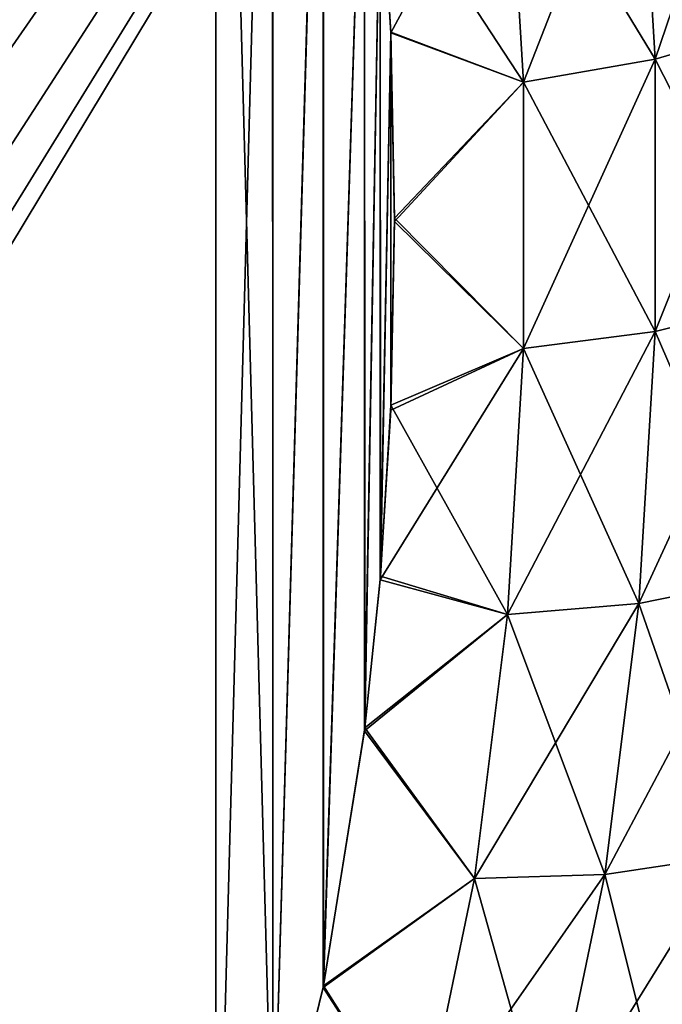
# Model space of a CAD drawing. Header units: millimetres. Extents: x -168 to 168, y -6 to 84.
# Tile 252 of 288: x 166.04 to 166.983, y 52.186 to 53.631. Entities that reach past the tile are written whole.
import ezdxf

# ---------------------------------------------------------------- set-up
doc = ezdxf.new("R2010")
doc.units = ezdxf.units.MM
doc.header["$LTSCALE"] = 65.185185
for name, color, linetype in [('651', 7, 'CONTINUOUS'), ('657', 7, 'CONTINUOUS'), ('658', 7, 'CONTINUOUS'), ('666', 7, 'CONTINUOUS'), ('667', 7, 'CONTINUOUS'), ('753', 7, 'CONTINUOUS'), ('759', 7, 'CONTINUOUS'), ('760', 7, 'CONTINUOUS'), ('768', 7, 'CONTINUOUS'), ('769', 7, 'CONTINUOUS')]:
    doc.layers.add(name, color=color, linetype=linetype)

msp = doc.modelspace()

# ---------------------------------------------------------------- linework, layer by layer
at = {"layer": '651', "linetype": 'Continuous'}
for points in [[(166, 53.2563, 104.8319), (166, 53.2563, 105.1681), (167.3519, 55.5, 105), (166, 53.2563, 104.8319)], [(166, 53.2563, 105.1681), (166, 53.3064, 105.5007), (167.3519, 55.5, 105), (166, 53.2563, 105.1681)], [(166, 53.3064, 105.5007), (166, 53.4055, 105.822), (167.3519, 55.5, 105), (166, 53.3064, 105.5007)], [(166, 53.4055, 105.822), (166, 53.5514, 106.125), (167.3519, 55.5, 105), (166, 53.4055, 105.822)], [(166, 53.5514, 106.125), (166, 53.7409, 106.4029), (167.3519, 55.5, 105), (166, 53.5514, 106.125)], [(166, 53.3064, 104.4993), (166, 53.2563, 104.8319), (167.3519, 55.5, 105), (166, 53.3064, 104.4993)], [(166, 53.7409, 103.5971), (166, 53.5514, 103.875), (167.3519, 55.5, 105), (166, 53.7409, 103.5971)], [(166, 53.5514, 103.875), (166, 53.4055, 104.178), (167.3519, 55.5, 105), (166, 53.5514, 103.875)], [(166, 53.4055, 104.178), (166, 53.3064, 104.4993), (167.3519, 55.5, 105), (166, 53.4055, 104.178)]]:
    msp.add_3dface(points, dxfattribs=at)
at = {"layer": '657', "linetype": 'Continuous'}
for points in [[(167.1538, 53.6267, 101.2845), (166.9488, 53.9727, 100.9709), (167.1293, 54.0344, 101.0491), (167.1538, 53.6267, 101.2845)], [(166.9728, 53.5734, 101.2014), (166.7562, 53.9303, 100.9278), (166.9488, 53.9727, 100.9709), (166.9728, 53.5734, 101.2014)], [(166.9728, 53.5734, 101.2014), (166.9488, 53.9727, 100.9709), (167.1538, 53.6267, 101.2845), (166.9728, 53.5734, 101.2014)], [(166.7562, 53.9303, 100.9278), (166.7796, 53.5398, 101.1532), (166.569, 53.8612, 100.9462), (166.7562, 53.9303, 100.9278)], [(166.7796, 53.5398, 101.1532), (166.7562, 53.9303, 100.9278), (166.9728, 53.5734, 101.2014), (166.7796, 53.5398, 101.1532)], [(166.569, 53.8612, 100.9462), (166.7796, 53.5398, 101.1532), (166.5846, 53.6132, 101.0893), (166.569, 53.8612, 100.9462)], [(167.1538, 53.2189, 101.52), (166.9728, 53.5734, 101.2014), (167.1538, 53.6267, 101.2845), (167.1538, 53.2189, 101.52)], [(166.5846, 53.6132, 101.0893), (166.7796, 53.5398, 101.1532), (166.5903, 53.34, 101.2471), (166.5846, 53.6132, 101.0893)], [(166.9728, 53.1736, 101.4322), (166.7796, 53.5398, 101.1532), (166.9728, 53.5734, 101.2014), (166.9728, 53.1736, 101.4322)], [(166.9728, 53.1736, 101.4322), (166.9728, 53.5734, 101.2014), (167.1538, 53.2189, 101.52), (166.9728, 53.1736, 101.4322)], [(166.7796, 53.5398, 101.1532), (166.7796, 53.1486, 101.3791), (166.5903, 53.34, 101.2471), (166.7796, 53.5398, 101.1532)], [(166.7796, 53.1486, 101.3791), (166.7796, 53.5398, 101.1532), (166.9728, 53.1736, 101.4322), (166.7796, 53.1486, 101.3791)], [(166.5903, 53.34, 101.2471), (166.7796, 53.1486, 101.3791), (166.5849, 53.0655, 101.4056), (166.5903, 53.34, 101.2471)], [(167.1293, 52.8112, 101.7553), (166.9728, 53.1736, 101.4322), (167.1538, 53.2189, 101.52), (167.1293, 52.8112, 101.7553)], [(166.9488, 52.7743, 101.6628), (166.7796, 53.1486, 101.3791), (166.9728, 53.1736, 101.4322), (166.9488, 52.7743, 101.6628)], [(166.9488, 52.7743, 101.6628), (166.9728, 53.1736, 101.4322), (167.1293, 52.8112, 101.7553), (166.9488, 52.7743, 101.6628)], [(166.7796, 53.1486, 101.3791), (166.7562, 52.7582, 101.6045), (166.5849, 53.0655, 101.4056), (166.7796, 53.1486, 101.3791)], [(166.7562, 52.7582, 101.6045), (166.7796, 53.1486, 101.3791), (166.9488, 52.7743, 101.6628), (166.7562, 52.7582, 101.6045)], [(166.5849, 53.0655, 101.4056), (166.7562, 52.7582, 101.6045), (166.5695, 52.8147, 101.5504), (166.5849, 53.0655, 101.4056)], [(166.5695, 52.8147, 101.5504), (166.7562, 52.7582, 101.6045), (166.5468, 52.592, 101.679), (166.5695, 52.8147, 101.5504)], [(167.078, 52.4038, 101.9905), (166.9488, 52.7743, 101.6628), (167.1293, 52.8112, 101.7553), (167.078, 52.4038, 101.9905)], [(166.8987, 52.3765, 101.8925), (166.7562, 52.7582, 101.6045), (166.9488, 52.7743, 101.6628), (166.8987, 52.3765, 101.8925)], [(166.8987, 52.3765, 101.8925), (166.9488, 52.7743, 101.6628), (167.078, 52.4038, 101.9905), (166.8987, 52.3765, 101.8925)], [(166.7562, 52.7582, 101.6045), (166.7074, 52.3706, 101.8283), (166.5468, 52.592, 101.679), (166.7562, 52.7582, 101.6045)], [(166.7074, 52.3706, 101.8283), (166.7562, 52.7582, 101.6045), (166.8987, 52.3765, 101.8925), (166.7074, 52.3706, 101.8283)], [(166.5468, 52.592, 101.679), (166.7074, 52.3706, 101.8283), (166.4861, 52.2132, 101.8976), (166.5468, 52.592, 101.679)], [(166.9936, 51.9972, 102.2253), (166.8987, 52.3765, 101.8925), (167.078, 52.4038, 101.9905), (166.9936, 51.9972, 102.2253)], [(166.7074, 52.3706, 101.8283), (166.6283, 51.9891, 102.0485), (166.4861, 52.2132, 101.8976), (166.7074, 52.3706, 101.8283)], [(166.6283, 51.9891, 102.0485), (166.7074, 52.3706, 101.8283), (166.8169, 51.982, 102.1202), (166.6283, 51.9891, 102.0485)], [(166.8169, 51.982, 102.1202), (166.7074, 52.3706, 101.8283), (166.8987, 52.3765, 101.8925), (166.8169, 51.982, 102.1202)], [(166.8169, 51.982, 102.1202), (166.8987, 52.3765, 101.8925), (166.9936, 51.9972, 102.2253), (166.8169, 51.982, 102.1202)], [(166.4861, 52.2132, 101.8976), (166.6283, 51.9891, 102.0485), (166.4117, 51.9097, 102.0728), (166.4861, 52.2132, 101.8976)]]:
    msp.add_3dface(points, dxfattribs=at)
at = {"layer": '658', "linetype": 'Continuous'}
for points in [[(162, 51.6699, 102.2113), (162, 55, 100.2887), (166.3281, 55, 100.2887), (162, 51.6699, 102.2113)], [(166.3281, 51.6699, 102.2113), (162, 51.6699, 102.2113), (166.3281, 55, 100.2887), (166.3281, 51.6699, 102.2113)], [(166.3281, 51.6699, 102.2113), (166.3281, 55, 100.2887), (166.4118, 54.7599, 100.4273), (166.3281, 51.6699, 102.2113)], [(166.3281, 51.6699, 102.2113), (166.4118, 54.7599, 100.4273), (166.4117, 51.9097, 102.0728), (166.3281, 51.6699, 102.2113)], [(166.4118, 54.7599, 100.4273), (166.4859, 54.4575, 100.6019), (166.4117, 51.9097, 102.0728), (166.4118, 54.7599, 100.4273)], [(166.4859, 54.4575, 100.6019), (166.4861, 52.2132, 101.8976), (166.4117, 51.9097, 102.0728), (166.4859, 54.4575, 100.6019)], [(166.4859, 54.4575, 100.6019), (166.5463, 54.0818, 100.8188), (166.4861, 52.2132, 101.8976), (166.4859, 54.4575, 100.6019)], [(166.5463, 54.0818, 100.8188), (166.5468, 52.592, 101.679), (166.4861, 52.2132, 101.8976), (166.5463, 54.0818, 100.8188)], [(166.5463, 54.0818, 100.8188), (166.569, 53.8612, 100.9462), (166.5468, 52.592, 101.679), (166.5463, 54.0818, 100.8188)], [(166.569, 53.8612, 100.9462), (166.5695, 52.8147, 101.5504), (166.5468, 52.592, 101.679), (166.569, 53.8612, 100.9462)], [(166.569, 53.8612, 100.9462), (166.5846, 53.6132, 101.0893), (166.5695, 52.8147, 101.5504), (166.569, 53.8612, 100.9462)], [(166.5846, 53.6132, 101.0893), (166.5849, 53.0655, 101.4056), (166.5695, 52.8147, 101.5504), (166.5846, 53.6132, 101.0893)], [(166.5846, 53.6132, 101.0893), (166.5903, 53.34, 101.2471), (166.5849, 53.0655, 101.4056), (166.5846, 53.6132, 101.0893)]]:
    msp.add_3dface(points, dxfattribs=at)
at = {"layer": '666', "linetype": 'Continuous'}
for points in [[(162, 55, 109.7113), (162, 51.6699, 107.7887), (166.3281, 51.6699, 107.7887), (162, 55, 109.7113)], [(162, 55, 109.7113), (166.3281, 51.6699, 107.7887), (166.3281, 55, 109.7113), (162, 55, 109.7113)], [(166.4113, 54.7615, 109.5736), (166.3281, 55, 109.7113), (166.4114, 51.9087, 107.9265), (166.4113, 54.7615, 109.5736)], [(166.3281, 55, 109.7113), (166.3281, 51.6699, 107.7887), (166.4114, 51.9087, 107.9265), (166.3281, 55, 109.7113)], [(166.4854, 54.46, 109.3996), (166.4113, 54.7615, 109.5736), (166.4114, 51.9087, 107.9265), (166.4854, 54.46, 109.3996)], [(166.4856, 52.2107, 108.1009), (166.4854, 54.46, 109.3996), (166.4114, 51.9087, 107.9265), (166.4856, 52.2107, 108.1009)], [(166.5461, 54.0835, 109.1822), (166.4854, 54.46, 109.3996), (166.4856, 52.2107, 108.1009), (166.5461, 54.0835, 109.1822)], [(166.5462, 52.5875, 108.3184), (166.5461, 54.0835, 109.1822), (166.4856, 52.2107, 108.1009), (166.5462, 52.5875, 108.3184)], [(166.5689, 53.8617, 109.0541), (166.5461, 54.0835, 109.1822), (166.5462, 52.5875, 108.3184), (166.5689, 53.8617, 109.0541)], [(166.569, 52.8091, 108.4464), (166.5689, 53.8617, 109.0541), (166.5462, 52.5875, 108.3184), (166.569, 52.8091, 108.4464)], [(166.5846, 53.6122, 108.9101), (166.5689, 53.8617, 109.0541), (166.569, 52.8091, 108.4464), (166.5846, 53.6122, 108.9101)], [(166.5847, 53.0582, 108.5902), (166.5846, 53.6122, 108.9101), (166.569, 52.8091, 108.4464), (166.5847, 53.0582, 108.5902)], [(166.5902, 53.3351, 108.7501), (166.5846, 53.6122, 108.9101), (166.5847, 53.0582, 108.5902), (166.5902, 53.3351, 108.7501)]]:
    msp.add_3dface(points, dxfattribs=at)
at = {"layer": '667', "linetype": 'Continuous'}
for points in [[(166.9488, 53.9727, 109.0291), (166.9728, 53.5734, 108.7986), (167.1294, 54.0344, 108.9509), (166.9488, 53.9727, 109.0291)], [(167.1294, 54.0344, 108.9509), (166.9728, 53.5734, 108.7986), (167.1538, 53.6267, 108.7155), (167.1294, 54.0344, 108.9509)], [(166.7562, 53.9303, 109.0722), (166.7796, 53.5398, 108.8468), (166.9488, 53.9727, 109.0291), (166.7562, 53.9303, 109.0722)], [(166.9488, 53.9727, 109.0291), (166.7796, 53.5398, 108.8468), (166.9728, 53.5734, 108.7986), (166.9488, 53.9727, 109.0291)], [(166.5689, 53.8617, 109.0541), (166.5846, 53.6122, 108.9101), (166.7562, 53.9303, 109.0722), (166.5689, 53.8617, 109.0541)], [(166.7562, 53.9303, 109.0722), (166.5846, 53.6122, 108.9101), (166.7796, 53.5398, 108.8468), (166.7562, 53.9303, 109.0722)], [(167.1538, 53.6267, 108.7155), (166.9728, 53.1736, 108.5678), (167.1538, 53.2189, 108.48), (167.1538, 53.6267, 108.7155)], [(166.9728, 53.5734, 108.7986), (166.9728, 53.1736, 108.5678), (167.1538, 53.6267, 108.7155), (166.9728, 53.5734, 108.7986)], [(166.5846, 53.6122, 108.9101), (166.5902, 53.3351, 108.7501), (166.7796, 53.5398, 108.8468), (166.5846, 53.6122, 108.9101)], [(166.7796, 53.5398, 108.8468), (166.7796, 53.1486, 108.6209), (166.9728, 53.5734, 108.7986), (166.7796, 53.5398, 108.8468)], [(166.9728, 53.5734, 108.7986), (166.7796, 53.1486, 108.6209), (166.9728, 53.1736, 108.5678), (166.9728, 53.5734, 108.7986)], [(166.7796, 53.5398, 108.8468), (166.5902, 53.3351, 108.7501), (166.7796, 53.1486, 108.6209), (166.7796, 53.5398, 108.8468)], [(166.5902, 53.3351, 108.7501), (166.5847, 53.0582, 108.5902), (166.7796, 53.1486, 108.6209), (166.5902, 53.3351, 108.7501)], [(167.1538, 53.2189, 108.48), (166.9488, 52.7743, 108.3372), (167.1294, 52.8112, 108.2446), (167.1538, 53.2189, 108.48)], [(166.9728, 53.1736, 108.5678), (166.9488, 52.7743, 108.3372), (167.1538, 53.2189, 108.48), (166.9728, 53.1736, 108.5678)], [(166.9728, 53.1736, 108.5678), (166.7562, 52.7582, 108.3955), (166.9488, 52.7743, 108.3372), (166.9728, 53.1736, 108.5678)], [(166.7796, 53.1486, 108.6209), (166.7562, 52.7582, 108.3955), (166.9728, 53.1736, 108.5678), (166.7796, 53.1486, 108.6209)], [(166.7796, 53.1486, 108.6209), (166.569, 52.8091, 108.4464), (166.7562, 52.7582, 108.3955), (166.7796, 53.1486, 108.6209)], [(166.5847, 53.0582, 108.5902), (166.569, 52.8091, 108.4464), (166.7796, 53.1486, 108.6209), (166.5847, 53.0582, 108.5902)], [(166.569, 52.8091, 108.4464), (166.5462, 52.5875, 108.3184), (166.7562, 52.7582, 108.3955), (166.569, 52.8091, 108.4464)], [(167.1294, 52.8112, 108.2446), (166.8987, 52.3765, 108.1075), (167.078, 52.4038, 108.0094), (167.1294, 52.8112, 108.2446)], [(166.9488, 52.7743, 108.3372), (166.8987, 52.3765, 108.1075), (167.1294, 52.8112, 108.2446), (166.9488, 52.7743, 108.3372)], [(166.7562, 52.7582, 108.3955), (166.7074, 52.3706, 108.1717), (166.9488, 52.7743, 108.3372), (166.7562, 52.7582, 108.3955)], [(166.9488, 52.7743, 108.3372), (166.7074, 52.3706, 108.1717), (166.8987, 52.3765, 108.1075), (166.9488, 52.7743, 108.3372)], [(166.7562, 52.7582, 108.3955), (166.5462, 52.5875, 108.3184), (166.7074, 52.3706, 108.1717), (166.7562, 52.7582, 108.3955)], [(166.5462, 52.5875, 108.3184), (166.4856, 52.2107, 108.1009), (166.7074, 52.3706, 108.1717), (166.5462, 52.5875, 108.3184)], [(167.078, 52.4038, 108.0094), (166.8169, 51.982, 107.8798), (166.9937, 51.9972, 107.7746), (167.078, 52.4038, 108.0094)], [(166.8987, 52.3765, 108.1075), (166.8169, 51.982, 107.8798), (167.078, 52.4038, 108.0094), (166.8987, 52.3765, 108.1075)], [(166.7074, 52.3706, 108.1717), (166.4856, 52.2107, 108.1009), (166.6283, 51.9891, 107.9515), (166.7074, 52.3706, 108.1717)], [(166.7074, 52.3706, 108.1717), (166.6283, 51.9891, 107.9515), (166.8987, 52.3765, 108.1075), (166.7074, 52.3706, 108.1717)], [(166.8987, 52.3765, 108.1075), (166.6283, 51.9891, 107.9515), (166.8169, 51.982, 107.8798), (166.8987, 52.3765, 108.1075)], [(166.4856, 52.2107, 108.1009), (166.4114, 51.9087, 107.9265), (166.6283, 51.9891, 107.9515), (166.4856, 52.2107, 108.1009)]]:
    msp.add_3dface(points, dxfattribs=at)
at = {"layer": '753', "linetype": 'Continuous'}
for points in [[(166, 53.2563, -105.1681), (166, 53.2563, -104.8319), (167.3519, 55.5, -105), (166, 53.2563, -105.1681)], [(166, 53.2563, -104.8319), (166, 53.3064, -104.4993), (167.3519, 55.5, -105), (166, 53.2563, -104.8319)], [(166, 53.3064, -104.4993), (166, 53.4055, -104.178), (167.3519, 55.5, -105), (166, 53.3064, -104.4993)], [(166, 53.4055, -104.178), (166, 53.5514, -103.875), (167.3519, 55.5, -105), (166, 53.4055, -104.178)], [(166, 53.5514, -103.875), (166, 53.7409, -103.5971), (167.3519, 55.5, -105), (166, 53.5514, -103.875)], [(166, 53.3064, -105.5007), (166, 53.2563, -105.1681), (167.3519, 55.5, -105), (166, 53.3064, -105.5007)], [(166, 53.7409, -106.4029), (166, 53.5514, -106.125), (167.3519, 55.5, -105), (166, 53.7409, -106.4029)], [(166, 53.5514, -106.125), (166, 53.4055, -105.822), (167.3519, 55.5, -105), (166, 53.5514, -106.125)], [(166, 53.4055, -105.822), (166, 53.3064, -105.5007), (167.3519, 55.5, -105), (166, 53.4055, -105.822)]]:
    msp.add_3dface(points, dxfattribs=at)
at = {"layer": '759', "linetype": 'Continuous'}
for points in [[(167.1538, 53.6267, -108.7155), (166.9488, 53.9727, -109.0291), (167.1293, 54.0344, -108.9509), (167.1538, 53.6267, -108.7155)], [(166.9728, 53.5734, -108.7986), (166.7562, 53.9303, -109.0722), (166.9488, 53.9727, -109.0291), (166.9728, 53.5734, -108.7986)], [(166.9728, 53.5734, -108.7986), (166.9488, 53.9727, -109.0291), (167.1538, 53.6267, -108.7155), (166.9728, 53.5734, -108.7986)], [(166.7562, 53.9303, -109.0722), (166.7796, 53.5398, -108.8468), (166.569, 53.8612, -109.0538), (166.7562, 53.9303, -109.0722)], [(166.7796, 53.5398, -108.8468), (166.7562, 53.9303, -109.0722), (166.9728, 53.5734, -108.7986), (166.7796, 53.5398, -108.8468)], [(166.569, 53.8612, -109.0538), (166.7796, 53.5398, -108.8468), (166.5846, 53.6132, -108.9107), (166.569, 53.8612, -109.0538)], [(167.1538, 53.2189, -108.48), (166.9728, 53.5734, -108.7986), (167.1538, 53.6267, -108.7155), (167.1538, 53.2189, -108.48)], [(166.5846, 53.6132, -108.9107), (166.7796, 53.5398, -108.8468), (166.5903, 53.34, -108.7529), (166.5846, 53.6132, -108.9107)], [(166.9728, 53.1736, -108.5678), (166.7796, 53.5398, -108.8468), (166.9728, 53.5734, -108.7986), (166.9728, 53.1736, -108.5678)], [(166.9728, 53.1736, -108.5678), (166.9728, 53.5734, -108.7986), (167.1538, 53.2189, -108.48), (166.9728, 53.1736, -108.5678)], [(166.7796, 53.5398, -108.8468), (166.7796, 53.1486, -108.6209), (166.5903, 53.34, -108.7529), (166.7796, 53.5398, -108.8468)], [(166.7796, 53.1486, -108.6209), (166.7796, 53.5398, -108.8468), (166.9728, 53.1736, -108.5678), (166.7796, 53.1486, -108.6209)], [(166.5903, 53.34, -108.7529), (166.7796, 53.1486, -108.6209), (166.5849, 53.0655, -108.5944), (166.5903, 53.34, -108.7529)], [(167.1293, 52.8112, -108.2447), (166.9728, 53.1736, -108.5678), (167.1538, 53.2189, -108.48), (167.1293, 52.8112, -108.2447)], [(166.9488, 52.7743, -108.3372), (166.7796, 53.1486, -108.6209), (166.9728, 53.1736, -108.5678), (166.9488, 52.7743, -108.3372)], [(166.9488, 52.7743, -108.3372), (166.9728, 53.1736, -108.5678), (167.1293, 52.8112, -108.2447), (166.9488, 52.7743, -108.3372)], [(166.7796, 53.1486, -108.6209), (166.7562, 52.7582, -108.3955), (166.5849, 53.0655, -108.5944), (166.7796, 53.1486, -108.6209)], [(166.7562, 52.7582, -108.3955), (166.7796, 53.1486, -108.6209), (166.9488, 52.7743, -108.3372), (166.7562, 52.7582, -108.3955)], [(166.5849, 53.0655, -108.5944), (166.7562, 52.7582, -108.3955), (166.5695, 52.8147, -108.4496), (166.5849, 53.0655, -108.5944)], [(166.5695, 52.8147, -108.4496), (166.7562, 52.7582, -108.3955), (166.5468, 52.592, -108.321), (166.5695, 52.8147, -108.4496)], [(167.078, 52.4038, -108.0095), (166.9488, 52.7743, -108.3372), (167.1293, 52.8112, -108.2447), (167.078, 52.4038, -108.0095)], [(166.8987, 52.3765, -108.1075), (166.7562, 52.7582, -108.3955), (166.9488, 52.7743, -108.3372), (166.8987, 52.3765, -108.1075)], [(166.8987, 52.3765, -108.1075), (166.9488, 52.7743, -108.3372), (167.078, 52.4038, -108.0095), (166.8987, 52.3765, -108.1075)], [(166.7562, 52.7582, -108.3955), (166.7074, 52.3706, -108.1717), (166.5468, 52.592, -108.321), (166.7562, 52.7582, -108.3955)], [(166.7074, 52.3706, -108.1717), (166.7562, 52.7582, -108.3955), (166.8987, 52.3765, -108.1075), (166.7074, 52.3706, -108.1717)], [(166.5468, 52.592, -108.321), (166.7074, 52.3706, -108.1717), (166.4861, 52.2132, -108.1024), (166.5468, 52.592, -108.321)], [(166.9936, 51.9972, -107.7747), (166.8987, 52.3765, -108.1075), (167.078, 52.4038, -108.0095), (166.9936, 51.9972, -107.7747)], [(166.7074, 52.3706, -108.1717), (166.6283, 51.9891, -107.9515), (166.4861, 52.2132, -108.1024), (166.7074, 52.3706, -108.1717)], [(166.6283, 51.9891, -107.9515), (166.7074, 52.3706, -108.1717), (166.8169, 51.982, -107.8798), (166.6283, 51.9891, -107.9515)], [(166.8169, 51.982, -107.8798), (166.7074, 52.3706, -108.1717), (166.8987, 52.3765, -108.1075), (166.8169, 51.982, -107.8798)], [(166.8169, 51.982, -107.8798), (166.8987, 52.3765, -108.1075), (166.9936, 51.9972, -107.7747), (166.8169, 51.982, -107.8798)], [(166.4861, 52.2132, -108.1024), (166.6283, 51.9891, -107.9515), (166.4117, 51.9097, -107.9272), (166.4861, 52.2132, -108.1024)]]:
    msp.add_3dface(points, dxfattribs=at)
at = {"layer": '760', "linetype": 'Continuous'}
for points in [[(162, 51.6699, -107.7887), (162, 55, -109.7113), (166.3281, 55, -109.7113), (162, 51.6699, -107.7887)], [(166.3281, 51.6699, -107.7887), (162, 51.6699, -107.7887), (166.3281, 55, -109.7113), (166.3281, 51.6699, -107.7887)], [(166.3281, 51.6699, -107.7887), (166.3281, 55, -109.7113), (166.4118, 54.7599, -109.5727), (166.3281, 51.6699, -107.7887)], [(166.3281, 51.6699, -107.7887), (166.4118, 54.7599, -109.5727), (166.4117, 51.9097, -107.9272), (166.3281, 51.6699, -107.7887)], [(166.4118, 54.7599, -109.5727), (166.4859, 54.4575, -109.3981), (166.4117, 51.9097, -107.9272), (166.4118, 54.7599, -109.5727)], [(166.4859, 54.4575, -109.3981), (166.4861, 52.2132, -108.1024), (166.4117, 51.9097, -107.9272), (166.4859, 54.4575, -109.3981)], [(166.4859, 54.4575, -109.3981), (166.5463, 54.0818, -109.1812), (166.4861, 52.2132, -108.1024), (166.4859, 54.4575, -109.3981)], [(166.5463, 54.0818, -109.1812), (166.5468, 52.592, -108.321), (166.4861, 52.2132, -108.1024), (166.5463, 54.0818, -109.1812)], [(166.5463, 54.0818, -109.1812), (166.569, 53.8612, -109.0538), (166.5468, 52.592, -108.321), (166.5463, 54.0818, -109.1812)], [(166.569, 53.8612, -109.0538), (166.5695, 52.8147, -108.4496), (166.5468, 52.592, -108.321), (166.569, 53.8612, -109.0538)], [(166.569, 53.8612, -109.0538), (166.5846, 53.6132, -108.9107), (166.5695, 52.8147, -108.4496), (166.569, 53.8612, -109.0538)], [(166.5846, 53.6132, -108.9107), (166.5849, 53.0655, -108.5944), (166.5695, 52.8147, -108.4496), (166.5846, 53.6132, -108.9107)], [(166.5846, 53.6132, -108.9107), (166.5903, 53.34, -108.7529), (166.5849, 53.0655, -108.5944), (166.5846, 53.6132, -108.9107)]]:
    msp.add_3dface(points, dxfattribs=at)
at = {"layer": '768', "linetype": 'Continuous'}
for points in [[(162, 55, -100.2887), (162, 51.6699, -102.2113), (166.3281, 51.6699, -102.2113), (162, 55, -100.2887)], [(162, 55, -100.2887), (166.3281, 51.6699, -102.2113), (166.3281, 55, -100.2887), (162, 55, -100.2887)], [(166.4113, 54.7615, -100.4264), (166.3281, 55, -100.2887), (166.4114, 51.9087, -102.0735), (166.4113, 54.7615, -100.4264)], [(166.3281, 55, -100.2887), (166.3281, 51.6699, -102.2113), (166.4114, 51.9087, -102.0735), (166.3281, 55, -100.2887)], [(166.4854, 54.46, -100.6004), (166.4113, 54.7615, -100.4264), (166.4114, 51.9087, -102.0735), (166.4854, 54.46, -100.6004)], [(166.4856, 52.2107, -101.8991), (166.4854, 54.46, -100.6004), (166.4114, 51.9087, -102.0735), (166.4856, 52.2107, -101.8991)], [(166.5461, 54.0835, -100.8178), (166.4854, 54.46, -100.6004), (166.4856, 52.2107, -101.8991), (166.5461, 54.0835, -100.8178)], [(166.5462, 52.5875, -101.6816), (166.5461, 54.0835, -100.8178), (166.4856, 52.2107, -101.8991), (166.5462, 52.5875, -101.6816)], [(166.5689, 53.8617, -100.9459), (166.5461, 54.0835, -100.8178), (166.5462, 52.5875, -101.6816), (166.5689, 53.8617, -100.9459)], [(166.569, 52.8091, -101.5536), (166.5689, 53.8617, -100.9459), (166.5462, 52.5875, -101.6816), (166.569, 52.8091, -101.5536)], [(166.5846, 53.6122, -101.0899), (166.5689, 53.8617, -100.9459), (166.569, 52.8091, -101.5536), (166.5846, 53.6122, -101.0899)], [(166.5847, 53.0582, -101.4098), (166.5846, 53.6122, -101.0899), (166.569, 52.8091, -101.5536), (166.5847, 53.0582, -101.4098)], [(166.5902, 53.3351, -101.2499), (166.5846, 53.6122, -101.0899), (166.5847, 53.0582, -101.4098), (166.5902, 53.3351, -101.2499)]]:
    msp.add_3dface(points, dxfattribs=at)
at = {"layer": '769', "linetype": 'Continuous'}
for points in [[(166.9488, 53.9727, -100.9709), (166.9728, 53.5734, -101.2014), (167.1294, 54.0344, -101.0491), (166.9488, 53.9727, -100.9709)], [(167.1294, 54.0344, -101.0491), (166.9728, 53.5734, -101.2014), (167.1538, 53.6267, -101.2845), (167.1294, 54.0344, -101.0491)], [(166.7562, 53.9303, -100.9278), (166.7796, 53.5398, -101.1532), (166.9488, 53.9727, -100.9709), (166.7562, 53.9303, -100.9278)], [(166.9488, 53.9727, -100.9709), (166.7796, 53.5398, -101.1532), (166.9728, 53.5734, -101.2014), (166.9488, 53.9727, -100.9709)], [(166.5689, 53.8617, -100.9459), (166.5846, 53.6122, -101.0899), (166.7562, 53.9303, -100.9278), (166.5689, 53.8617, -100.9459)], [(166.7562, 53.9303, -100.9278), (166.5846, 53.6122, -101.0899), (166.7796, 53.5398, -101.1532), (166.7562, 53.9303, -100.9278)], [(167.1538, 53.6267, -101.2845), (166.9728, 53.1736, -101.4322), (167.1538, 53.2189, -101.52), (167.1538, 53.6267, -101.2845)], [(166.9728, 53.5734, -101.2014), (166.9728, 53.1736, -101.4322), (167.1538, 53.6267, -101.2845), (166.9728, 53.5734, -101.2014)], [(166.5846, 53.6122, -101.0899), (166.5902, 53.3351, -101.2499), (166.7796, 53.5398, -101.1532), (166.5846, 53.6122, -101.0899)], [(166.7796, 53.5398, -101.1532), (166.7796, 53.1486, -101.3791), (166.9728, 53.5734, -101.2014), (166.7796, 53.5398, -101.1532)], [(166.9728, 53.5734, -101.2014), (166.7796, 53.1486, -101.3791), (166.9728, 53.1736, -101.4322), (166.9728, 53.5734, -101.2014)], [(166.7796, 53.5398, -101.1532), (166.5902, 53.3351, -101.2499), (166.7796, 53.1486, -101.3791), (166.7796, 53.5398, -101.1532)], [(166.5902, 53.3351, -101.2499), (166.5847, 53.0582, -101.4098), (166.7796, 53.1486, -101.3791), (166.5902, 53.3351, -101.2499)], [(167.1538, 53.2189, -101.52), (166.9488, 52.7743, -101.6628), (167.1294, 52.8112, -101.7554), (167.1538, 53.2189, -101.52)], [(166.9728, 53.1736, -101.4322), (166.9488, 52.7743, -101.6628), (167.1538, 53.2189, -101.52), (166.9728, 53.1736, -101.4322)], [(166.9728, 53.1736, -101.4322), (166.7562, 52.7582, -101.6045), (166.9488, 52.7743, -101.6628), (166.9728, 53.1736, -101.4322)], [(166.7796, 53.1486, -101.3791), (166.7562, 52.7582, -101.6045), (166.9728, 53.1736, -101.4322), (166.7796, 53.1486, -101.3791)], [(166.7796, 53.1486, -101.3791), (166.569, 52.8091, -101.5536), (166.7562, 52.7582, -101.6045), (166.7796, 53.1486, -101.3791)], [(166.5847, 53.0582, -101.4098), (166.569, 52.8091, -101.5536), (166.7796, 53.1486, -101.3791), (166.5847, 53.0582, -101.4098)], [(166.569, 52.8091, -101.5536), (166.5462, 52.5875, -101.6816), (166.7562, 52.7582, -101.6045), (166.569, 52.8091, -101.5536)], [(167.1294, 52.8112, -101.7554), (166.8987, 52.3765, -101.8925), (167.078, 52.4038, -101.9906), (167.1294, 52.8112, -101.7554)], [(166.9488, 52.7743, -101.6628), (166.8987, 52.3765, -101.8925), (167.1294, 52.8112, -101.7554), (166.9488, 52.7743, -101.6628)], [(166.7562, 52.7582, -101.6045), (166.7074, 52.3706, -101.8283), (166.9488, 52.7743, -101.6628), (166.7562, 52.7582, -101.6045)], [(166.9488, 52.7743, -101.6628), (166.7074, 52.3706, -101.8283), (166.8987, 52.3765, -101.8925), (166.9488, 52.7743, -101.6628)], [(166.7562, 52.7582, -101.6045), (166.5462, 52.5875, -101.6816), (166.7074, 52.3706, -101.8283), (166.7562, 52.7582, -101.6045)], [(166.5462, 52.5875, -101.6816), (166.4856, 52.2107, -101.8991), (166.7074, 52.3706, -101.8283), (166.5462, 52.5875, -101.6816)], [(167.078, 52.4038, -101.9906), (166.8169, 51.982, -102.1202), (166.9937, 51.9972, -102.2254), (167.078, 52.4038, -101.9906)], [(166.8987, 52.3765, -101.8925), (166.8169, 51.982, -102.1202), (167.078, 52.4038, -101.9906), (166.8987, 52.3765, -101.8925)], [(166.7074, 52.3706, -101.8283), (166.4856, 52.2107, -101.8991), (166.6283, 51.9891, -102.0485), (166.7074, 52.3706, -101.8283)], [(166.7074, 52.3706, -101.8283), (166.6283, 51.9891, -102.0485), (166.8987, 52.3765, -101.8925), (166.7074, 52.3706, -101.8283)], [(166.8987, 52.3765, -101.8925), (166.6283, 51.9891, -102.0485), (166.8169, 51.982, -102.1202), (166.8987, 52.3765, -101.8925)], [(166.4856, 52.2107, -101.8991), (166.4114, 51.9087, -102.0735), (166.6283, 51.9891, -102.0485), (166.4856, 52.2107, -101.8991)]]:
    msp.add_3dface(points, dxfattribs=at)

doc.saveas('drawing.dxf')
